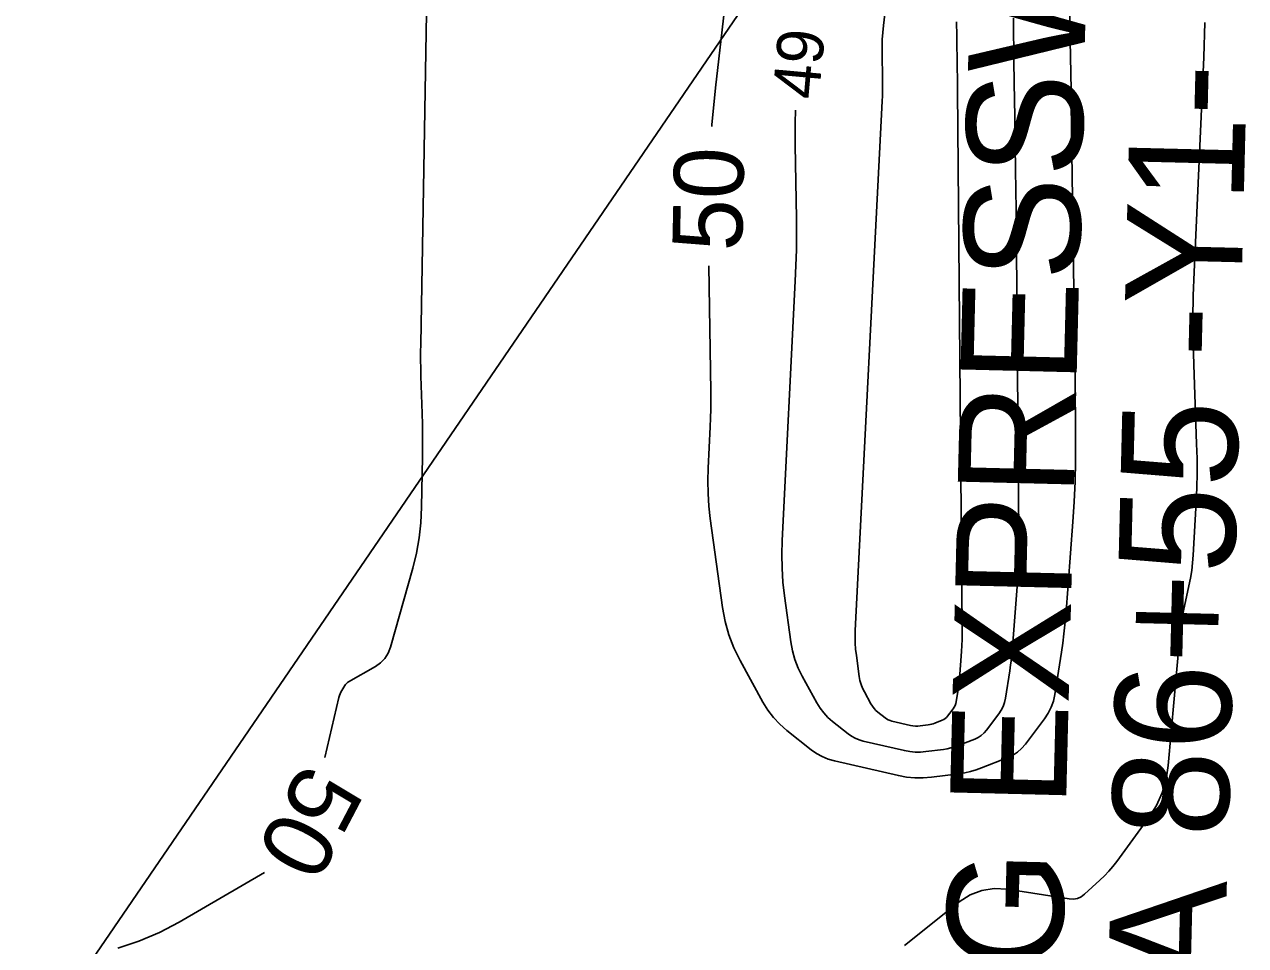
# Model space of a CAD drawing. Extents: x 2384780 to 2405861, y 547869 to 573706.
# Drawn here: x 2396697.2 to 2396749.7, y 553577.5 to 553617.1 of the extents above; entities that cross this region are included whole.
import ezdxf

# ---------------------------------------------------------------- set-up
doc = ezdxf.new("R2010")
doc.units = 0
for name, color, linetype in [('Breaklines', 7, 'Continuous'), ('Old_Level_5', 7, 'Continuous'), ('Old_Level_60', 7, 'Continuous'), ('Old_Level_61', 7, 'Continuous')]:
    doc.layers.add(name, color=color, linetype=linetype)

msp = doc.modelspace()

# ---------------------------------------------------------------- linework, layer by layer
at = {"layer": 'Breaklines'}
msp.add_lwpolyline([(2396735.19325, 553628.289), (2396697.17081, 553572.64812)], dxfattribs=at)
at = {"layer": 'Old_Level_60'}
for points in [[(2396734.29125, 553618.4805), (2396734.13275, 553617.095), (2396734.10375, 553616.79775), (2396734.08425, 553616.5), (2396734.07475, 553616.202), (2396734.07475, 553615.90325), (2396734.09325, 553614.789), (2396734.09525, 553614.5505), (2396734.09325, 553614.31175), (2396734.08725, 553614.07325), (2396734.077, 553613.8345)], [(2396730.34175, 553606.10075), (2396729.77525, 553594.93175), (2396729.759, 553594.33475), (2396729.7705, 553593.73925), (2396729.81025, 553593.14475), (2396729.878, 553592.5515), (2396730.1515, 553590.56825), (2396730.22225, 553590.1825), (2396730.3275, 553589.80825), (2396730.46675, 553589.44525), (2396730.64, 553589.0935), (2396731.2745, 553587.9405), (2396731.4115, 553587.718), (2396731.56825, 553587.51225), (2396731.745, 553587.32325), (2396731.94125, 553587.151), (2396732.6155, 553586.6155), (2396732.76425, 553586.51), (2396732.922, 553586.42275), (2396733.0885, 553586.354), (2396733.264, 553586.3035), (2396735.03875, 553585.89575), (2396735.26775, 553585.8535), (2396735.49775, 553585.8315), (2396735.72875, 553585.83025), (2396735.961, 553585.8495), (2396736.721, 553585.94575), (2396736.8825, 553585.9715), (2396737.0415, 553586.007), (2396737.198, 553586.05225), (2396737.352, 553586.1075), (2396738.06625, 553586.38975), (2396738.21275, 553586.459), (2396738.3455, 553586.546), (2396738.465, 553586.65075), (2396738.571, 553586.773), (2396739.103, 553587.476), (2396739.20625, 553587.63125), (2396739.2885, 553587.7955), (2396739.34925, 553587.9685), (2396739.389, 553588.15075), (2396739.572, 553589.328), (2396739.60875, 553589.5805), (2396739.64075, 553589.83375), (2396739.6675, 553590.0875), (2396739.6895, 553590.34175), (2396739.8895, 553592.95), (2396739.92625, 553593.50925), (2396739.95125, 553594.06875), (2396739.96425, 553594.62875), (2396739.96525, 553595.189), (2396739.85725, 553607.45025), (2396739.849, 553608.30975), (2396739.83925, 553609.16925), (2396739.82825, 553610.02875), (2396739.81575, 553610.888), (2396739.76725, 553614.05575), (2396739.76125, 553614.47725), (2396739.75575, 553614.89875), (2396739.751, 553615.32), (2396739.74725, 553615.7415), (2396739.73525, 553617.11825), (2396739.7325, 553617.41325)], [(2396734.077, 553613.8345), (2396732.922, 553591.0585), (2396732.91475, 553590.78875), (2396732.92, 553590.51975), (2396732.938, 553590.251), (2396732.9685, 553589.983), (2396733.092, 553589.087), (2396733.124, 553588.913), (2396733.1715, 553588.74375), (2396733.2345, 553588.57975), (2396733.31275, 553588.421), (2396733.59925, 553587.9), (2396733.66125, 553587.7995), (2396733.732, 553587.7065), (2396733.81175, 553587.62125), (2396733.9005, 553587.5435), (2396734.205, 553587.3015), (2396734.27225, 553587.25375), (2396734.3435, 553587.2145), (2396734.41875, 553587.18325), (2396734.498, 553587.1605), (2396735.29975, 553586.97625), (2396735.40325, 553586.95725), (2396735.50725, 553586.94725), (2396735.6115, 553586.94675), (2396735.7165, 553586.9555), (2396736.05975, 553586.999), (2396736.13275, 553587.0105), (2396736.2045, 553587.0265), (2396736.27525, 553587.047), (2396736.34475, 553587.072), (2396736.6675, 553587.1995), (2396736.73375, 553587.23075), (2396736.79375, 553587.27), (2396736.84775, 553587.3175), (2396736.8955, 553587.37275), (2396737.13575, 553587.69025), (2396737.1825, 553587.76025), (2396737.21975, 553587.8345), (2396737.24725, 553587.91275), (2396737.265, 553587.995), (2396737.34775, 553588.527), (2396737.3645, 553588.641), (2396737.37875, 553588.75525), (2396737.391, 553588.87), (2396737.401, 553588.98475), (2396737.49125, 553590.16325), (2396737.50775, 553590.41575), (2396737.519, 553590.6685), (2396737.525, 553590.9215), (2396737.5255, 553591.1745), (2396737.3215, 553614.3125), (2396737.31875, 553614.60525), (2396737.3155, 553614.89825), (2396737.31175, 553615.19125), (2396737.3075, 553615.48425), (2396737.29275, 553616.44125), (2396737.28975, 553616.64625), (2396737.28725, 553616.85125), (2396737.285, 553617.05625), (2396737.283, 553617.2615)], [(2396747.96975, 553617.2285), (2396747.91775, 553615.74075), (2396747.503, 553606.478), (2396747.4685, 553605.481), (2396747.4545, 553604.484), (2396747.46075, 553603.48675), (2396747.48725, 553602.4895), (2396747.61225, 553599.096), (2396747.62825, 553598.46575), (2396747.6295, 553597.836), (2396747.61625, 553597.206), (2396747.58875, 553596.5765), (2396747.4625, 553594.30825), (2396747.43725, 553593.97425), (2396747.3985, 553593.642), (2396747.34625, 553593.31175), (2396747.2805, 553592.98325), (2396747.044, 553591.913), (2396746.997, 553591.68325), (2396746.9575, 553591.45225), (2396746.9255, 553591.22), (2396746.901, 553590.98675), (2396746.39, 553585.255), (2396746.2965, 553584.65275), (2396746.1255, 553584.0795), (2396745.8775, 553583.53525), (2396745.552, 553583.02), (2396744.175, 553581.125), (2396744.009, 553580.9085), (2396743.83275, 553580.70125), (2396743.646, 553580.503), (2396743.449, 553580.31425), (2396742.78875, 553579.7125), (2396742.64125, 553579.60325), (2396742.48175, 553579.5335), (2396742.3105, 553579.50325), (2396742.12725, 553579.5125), (2396739.452, 553579.922), (2396738.8935, 553579.95375), (2396738.36475, 553579.8735), (2396737.86575, 553579.68125), (2396737.3965, 553579.37675), (2396735.03975, 553577.50825)], [(2396730.35225, 553613.45025), (2396730.33475, 553612.907), (2396730.335, 553611.94425), (2396730.3875, 553608.79675), (2396730.393, 553608.1225), (2396730.38725, 553607.4485), (2396730.37025, 553606.7745), (2396730.34175, 553606.10075)]]:
    msp.add_lwpolyline(points, dxfattribs=at)
at = {"layer": 'Old_Level_61'}
for points in [[(2396726.68, 553599.82225), (2396726.58975, 553598.04375), (2396726.575, 553597.5), (2396726.5855, 553596.95725), (2396726.62175, 553596.4155), (2396726.6835, 553595.875), (2396727.21075, 553592.04925), (2396727.32075, 553591.45225), (2396727.4835, 553590.87275), (2396727.699, 553590.31075), (2396727.9675, 553589.76625), (2396728.94975, 553587.981), (2396729.16175, 553587.6365), (2396729.4045, 553587.31775), (2396729.678, 553587.02525), (2396729.98225, 553586.7585), (2396731.02575, 553585.92975), (2396731.25625, 553585.76625), (2396731.5005, 553585.63125), (2396731.75825, 553585.52475), (2396732.02975, 553585.4465), (2396734.7775, 553584.815), (2396735.13225, 553584.7495), (2396735.48825, 553584.71575), (2396735.846, 553584.71375), (2396736.2055, 553584.7435), (2396737.382, 553584.89275), (2396737.63225, 553584.93225), (2396737.8785, 553584.98725), (2396738.12075, 553585.0575), (2396738.359, 553585.14325), (2396739.465, 553585.58), (2396739.69175, 553585.68725), (2396739.8975, 553585.82175), (2396740.0825, 553585.984), (2396740.2465, 553586.1735), (2396741.07, 553587.262), (2396741.23, 553587.50225), (2396741.357, 553587.75625), (2396741.4515, 553588.0245), (2396741.51275, 553588.3065), (2396741.79625, 553590.12925), (2396741.85325, 553590.52025), (2396741.9025, 553590.91225), (2396741.94425, 553591.305), (2396741.97825, 553591.69875), (2396742.28775, 553595.737), (2396742.34475, 553596.60275), (2396742.3835, 553597.469), (2396742.4035, 553598.33575), (2396742.40525, 553599.2035), (2396742.379, 553602.16925), (2396742.373, 553602.80475), (2396742.36575, 553603.44025), (2396742.3575, 553604.07575), (2396742.34825, 553604.71125), (2396742.2275, 553612.60275), (2396742.225, 553612.7745), (2396742.22275, 553612.946), (2396742.221, 553613.1175), (2396742.21925, 553613.28925), (2396742.2145, 553613.84975), (2396742.21325, 553613.96975), (2396742.21175, 553614.09), (2396742.20975, 553614.21), (2396742.2075, 553614.33025), (2396741.87875, 553630.67425)], [(2396728.10675, 553624.92175), (2396726.9045, 553614.418), (2396726.74875, 553612.82825), (2396726.744, 553612.75625)], [(2396710.0945, 553585.5935), (2396710.70225, 553588.17975), (2396710.7235, 553588.25675), (2396710.75075, 553588.33125), (2396710.78375, 553588.40325), (2396710.82275, 553588.473), (2396710.95975, 553588.6965), (2396710.9915, 553588.74175), (2396711.02825, 553588.78225), (2396711.06975, 553588.81775), (2396711.116, 553588.848), (2396712.271, 553589.51025), (2396712.49725, 553589.66875), (2396712.681, 553589.8605), (2396712.822, 553590.08525), (2396712.92075, 553590.3435), (2396713.87975, 553593.748), (2396714.039, 553594.39225), (2396714.156, 553595.0425), (2396714.23075, 553595.699), (2396714.26325, 553596.36175), (2396714.29975, 553598.53675), (2396714.30475, 553599.003), (2396714.304, 553599.469), (2396714.2975, 553599.935), (2396714.2855, 553600.40075), (2396714.23375, 553602.00375), (2396714.22475, 553602.34725), (2396714.22025, 553602.69075), (2396714.21975, 553603.0345), (2396714.2235, 553603.378), (2396714.5675, 553623.5085)], [(2396726.61575, 553606.7605), (2396726.706, 553601.3475), (2396726.709, 553600.966), (2396726.70575, 553600.5845), (2396726.696, 553600.20325), (2396726.68, 553599.82225)], [(2396701.19425, 553577.39425), (2396702.101, 553577.6905), (2396702.97925, 553578.06275), (2396703.829, 553578.511), (2396707.49425, 553580.645), (2396707.5025, 553580.6495)]]:
    msp.add_lwpolyline(points, dxfattribs=at)

# ---------------------------------------------------------------- texts
at = {"layer": 'Old_Level_5'}
for s, p in [('BEG EXPRESSWAY GUTTER', (2396741.5967, 553567.44852)), ('STA 86+55 -Y1-', (2396748.59434, 553567.27602))]:
    msp.add_text(s, height=4.9999995, rotation=88.58779, dxfattribs=at).set_placement(p)
at = {"layer": 'Old_Level_60'}
msp.add_text('49', height=2, rotation=84.858658, dxfattribs=at).set_placement((2396731.352, 553613.881))
at = {"layer": 'Old_Level_61'}
for rotation, p in [(88.772611, (2396728.0465, 553607.36675)), (242.332914, (2396709.1765, 553585.4615))]:
    msp.add_text('50', height=3, rotation=rotation, dxfattribs=at).set_placement(p)

doc.saveas('drawing.dxf')
